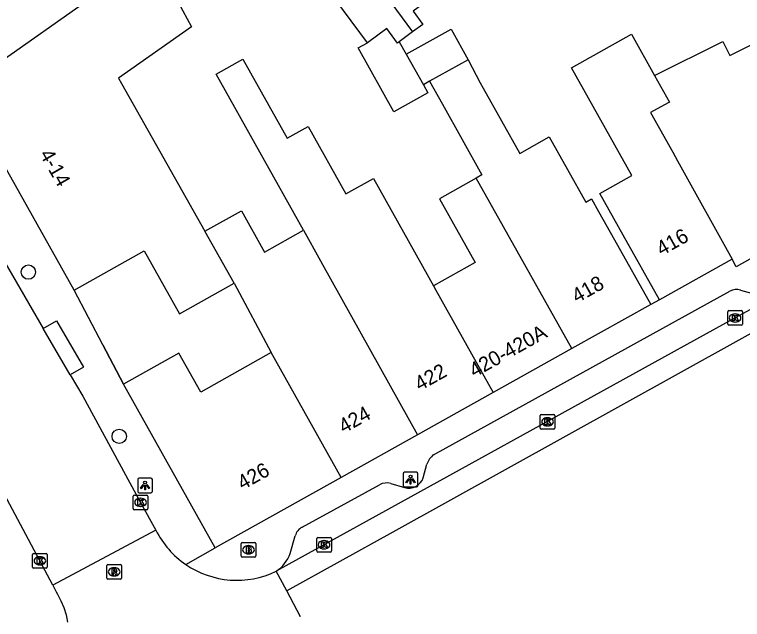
# Model space of a CAD drawing. Extents: x 159222 to 160346, y 381249 to 382166.
# Drawn here: x 159805.07 to 159854.8, y 381427.03 to 381468.35 of the extents above; entities that cross this region are included whole.
import ezdxf

# ---------------------------------------------------------------- set-up
doc = ezdxf.new("R2010")
doc.units = 0
for name, color, linetype in [('IMGEO_Boom', 7, 'Continuous'), ('IMGEO_Brandkraan', 7, 'Continuous'), ('IMGEO_Kolk', 7, 'Continuous'), ('IMGEO_Lichtpunt', 7, 'Continuous'), ('IMGEO_Muur', 7, 'Continuous'), ('IMGEO_Pand', 7, 'Continuous'), ('IMGEO_Pand_nummerreeks', 7, 'Continuous'), ('IMGEO_Rijbaan_lokaal_gesloten', 7, 'Continuous'), ('IMGEO_Rijbaan_lokaal_open', 7, 'Continuous'), ('IMGEO_Rioolput', 7, 'Continuous'), ('IMGEO_Voetpad_open', 7, 'Continuous')]:
    doc.layers.add(name, color=color, linetype=linetype)

msp = doc.modelspace()

# ---------------------------------------------------------------- linework, layer by layer
at = {"layer": 'IMGEO_Boom'}
for centre in [(159806.011, 381450.757), (159812.219, 381439.535)]:
    msp.add_circle(centre, 0.489, dxfattribs=at)
at = {"layer": 'IMGEO_Brandkraan'}
for p, q in [((159820.548, 381431.362), (159820.548, 381432.214)), ((159820.623, 381432.288), (159821.475, 381432.288)), ((159821.036, 381432.068), (159821.061, 381432.068)), ((159821.549, 381432.214), (159821.549, 381431.362)), ((159821.059, 381431.508), (159821.034, 381431.508)), ((159821.475, 381431.288), (159820.623, 381431.288))]:
    msp.add_line(p, q, dxfattribs=at)
for points in [[(159820.548, 381431.362), (159820.548, 381432.214)], [(159820.623, 381432.288), (159821.475, 381432.288)], [(159820.896, 381431.988), (159820.896, 381431.588), (159821.109, 381431.588)], [(159821.127, 381431.988), (159820.896, 381431.988)], [(159821.549, 381432.214), (159821.549, 381431.362)], [(159821.075, 381431.907), (159821.021, 381431.907), (159821.021, 381431.831)], [(159821.021, 381431.831), (159821.074, 381431.831)], [(159821.083, 381431.755), (159821.021, 381431.755), (159821.021, 381431.674)], [(159821.021, 381431.674), (159821.083, 381431.674)], [(159821.475, 381431.288), (159820.623, 381431.288)]]:
    msp.add_lwpolyline(points, dxfattribs=at)
for centre, radius, start, end in [((159820.625, 381432.212), 0.0765, 91.552, 178.448), ((159820.625, 381432.212), 0.0765, 91.552, 178.448), ((159821.131, 381431.843), 0.145, 59.4692, 91.5367), ((159821.156, 381431.89), 0.0922, 285.5137, 58.1501), ((159821.473, 381432.212), 0.0765, 1.552, 88.448), ((159821.473, 381432.212), 0.0765, 1.552, 88.448), ((159821.076, 381431.869), 0.0379, 267.8285, 90.9355), ((159821.084, 381431.714), 0.0404, 269.8759, 90.5077), ((159821.115, 381431.839), 0.251, 268.6676, 293.5347), ((159821.161, 381431.698), 0.105, 301.3115, 78.989), ((159820.625, 381431.364), 0.0765, 181.552, 268.448), ((159820.625, 381431.364), 0.0765, 181.552, 268.448), ((159821.473, 381431.364), 0.0765, 271.552, 358.448), ((159821.473, 381431.364), 0.0765, 271.552, 358.448)]:
    msp.add_arc(centre, radius, start, end, dxfattribs=at)
for centre, major_axis, ratio, start_param, end_param in [((159821.035, 381431.788), (-0.387, 0.002), 0.722429, 4.712389, 7.853982), ((159821.06, 381431.788), (-0.39, 0.002), 0.717154, 1.570796, 4.712389)]:
    msp.add_ellipse(centre, major_axis=major_axis, ratio=ratio, start_param=start_param, end_param=end_param, dxfattribs=at)
at = {"layer": 'IMGEO_Kolk'}
for p, q in [((159853.797, 381447.198), (159853.797, 381448.05)), ((159853.872, 381448.124), (159854.724, 381448.124)), ((159854.285, 381447.904), (159854.31, 381447.904)), ((159854.798, 381448.05), (159854.798, 381447.198)), ((159854.724, 381447.124), (159853.872, 381447.124)), ((159854.308, 381447.344), (159854.283, 381447.344)), ((159840.984, 381440.098), (159840.984, 381440.95)), ((159841.059, 381441.024), (159841.911, 381441.024)), ((159841.985, 381440.95), (159841.985, 381440.098)), ((159841.472, 381440.804), (159841.497, 381440.804)), ((159841.911, 381440.024), (159841.059, 381440.024)), ((159841.495, 381440.244), (159841.47, 381440.244)), ((159813.178, 381434.599), (159813.178, 381435.451)), ((159813.253, 381435.525), (159814.105, 381435.525)), ((159814.179, 381435.451), (159814.179, 381434.599)), ((159813.666, 381435.305), (159813.691, 381435.305)), ((159814.105, 381434.525), (159813.253, 381434.525)), ((159813.689, 381434.745), (159813.664, 381434.745)), ((159825.71, 381431.705), (159825.71, 381432.557)), ((159825.785, 381432.631), (159826.637, 381432.631)), ((159826.711, 381432.557), (159826.711, 381431.705)), ((159826.198, 381432.411), (159826.223, 381432.411)), ((159806.369, 381431.535), (159807.221, 381431.535)), ((159826.637, 381431.631), (159825.785, 381431.631)), ((159826.221, 381431.851), (159826.196, 381431.851)), ((159806.294, 381430.609), (159806.294, 381431.461)), ((159806.782, 381431.315), (159806.807, 381431.315)), ((159807.295, 381431.461), (159807.295, 381430.609)), ((159807.221, 381430.535), (159806.369, 381430.535)), ((159806.805, 381430.755), (159806.78, 381430.755))]:
    msp.add_line(p, q, dxfattribs=at)
for points in [[(159853.797, 381447.198), (159853.797, 381448.05)], [(159853.872, 381448.124), (159854.724, 381448.124)], [(159854.798, 381448.05), (159854.798, 381447.198)], [(159854.118, 381447.824), (159854.241, 381447.824), (159854.241, 381447.673), (159854.371, 381447.824), (159854.535, 381447.824), (159854.389, 381447.673), (159854.542, 381447.424), (159854.39, 381447.424), (159854.305, 381447.588), (159854.241, 381447.521), (159854.241, 381447.424), (159854.118, 381447.424), (159854.118, 381447.824)], [(159854.724, 381447.124), (159853.872, 381447.124)], [(159840.984, 381440.098), (159840.984, 381440.95)], [(159841.059, 381441.024), (159841.911, 381441.024)], [(159841.985, 381440.95), (159841.985, 381440.098)], [(159841.305, 381440.724), (159841.428, 381440.724), (159841.428, 381440.573), (159841.558, 381440.724), (159841.722, 381440.724), (159841.576, 381440.573), (159841.729, 381440.324), (159841.577, 381440.324), (159841.492, 381440.488), (159841.428, 381440.421), (159841.428, 381440.324), (159841.305, 381440.324), (159841.305, 381440.724)], [(159841.911, 381440.024), (159841.059, 381440.024)], [(159813.178, 381434.599), (159813.178, 381435.451)], [(159813.253, 381435.525), (159814.105, 381435.525)], [(159814.179, 381435.451), (159814.179, 381434.599)], [(159813.499, 381435.225), (159813.622, 381435.225), (159813.622, 381435.074), (159813.752, 381435.225), (159813.916, 381435.225), (159813.77, 381435.074), (159813.923, 381434.825), (159813.771, 381434.825), (159813.686, 381434.989), (159813.622, 381434.922), (159813.622, 381434.825), (159813.499, 381434.825), (159813.499, 381435.225)], [(159814.105, 381434.525), (159813.253, 381434.525)], [(159825.71, 381431.705), (159825.71, 381432.557)], [(159825.785, 381432.631), (159826.637, 381432.631)], [(159826.711, 381432.557), (159826.711, 381431.705)], [(159826.031, 381432.331), (159826.154, 381432.331), (159826.154, 381432.18), (159826.284, 381432.331), (159826.448, 381432.331), (159826.302, 381432.18), (159826.455, 381431.931), (159826.303, 381431.931), (159826.218, 381432.095), (159826.154, 381432.028), (159826.154, 381431.931), (159826.031, 381431.931), (159826.031, 381432.331)], [(159806.369, 381431.535), (159807.221, 381431.535)], [(159826.637, 381431.631), (159825.785, 381431.631)], [(159806.294, 381430.609), (159806.294, 381431.461)], [(159806.615, 381431.235), (159806.738, 381431.235), (159806.738, 381431.084), (159806.868, 381431.235), (159807.032, 381431.235), (159806.886, 381431.084), (159807.039, 381430.835), (159806.887, 381430.835), (159806.802, 381430.999), (159806.738, 381430.932), (159806.738, 381430.835), (159806.615, 381430.835), (159806.615, 381431.235)], [(159807.295, 381431.461), (159807.295, 381430.609)], [(159807.221, 381430.535), (159806.369, 381430.535)]]:
    msp.add_lwpolyline(points, dxfattribs=at)
for centre, start, end in [((159853.874, 381448.048), 91.552, 178.448), ((159853.874, 381448.048), 91.552, 178.448), ((159854.722, 381448.048), 1.552, 88.448), ((159854.722, 381448.048), 1.552, 88.448), ((159853.874, 381447.2), 181.552, 268.448), ((159853.874, 381447.2), 181.552, 268.448), ((159854.722, 381447.2), 271.552, 358.448), ((159854.722, 381447.2), 271.552, 358.448), ((159841.061, 381440.948), 91.552, 178.448), ((159841.061, 381440.948), 91.552, 178.448), ((159841.909, 381440.948), 1.552, 88.448), ((159841.909, 381440.948), 1.552, 88.448), ((159841.061, 381440.1), 181.552, 268.448), ((159841.061, 381440.1), 181.552, 268.448), ((159841.909, 381440.1), 271.552, 358.448), ((159841.909, 381440.1), 271.552, 358.448), ((159813.255, 381435.449), 91.552, 178.448), ((159813.255, 381435.449), 91.552, 178.448), ((159814.103, 381435.449), 1.552, 88.448), ((159814.103, 381435.449), 1.552, 88.448), ((159813.255, 381434.601), 181.552, 268.448), ((159813.255, 381434.601), 181.552, 268.448), ((159814.103, 381434.601), 271.552, 358.448), ((159814.103, 381434.601), 271.552, 358.448), ((159825.787, 381432.555), 91.552, 178.448), ((159825.787, 381432.555), 91.552, 178.448), ((159826.635, 381432.555), 1.552, 88.448), ((159826.635, 381432.555), 1.552, 88.448), ((159806.371, 381431.459), 91.552, 178.448), ((159806.371, 381431.459), 91.552, 178.448), ((159807.219, 381431.459), 1.552, 88.448), ((159807.219, 381431.459), 1.552, 88.448), ((159825.787, 381431.707), 181.552, 268.448), ((159825.787, 381431.707), 181.552, 268.448), ((159826.635, 381431.707), 271.552, 358.448), ((159826.635, 381431.707), 271.552, 358.448), ((159806.371, 381430.611), 181.552, 268.448), ((159806.371, 381430.611), 181.552, 268.448), ((159807.219, 381430.611), 271.552, 358.448), ((159807.219, 381430.611), 271.552, 358.448)]:
    msp.add_arc(centre, 0.0765, start, end, dxfattribs=at)
for centre, major_axis, ratio, start_param, end_param in [((159854.284, 381447.624), (-0.387, 0.002), 0.722429, 4.712389, 7.853982), ((159854.309, 381447.624), (-0.39, 0.002), 0.717154, 1.570796, 4.712389), ((159841.471, 381440.524), (-0.387, 0.002), 0.722429, 4.712389, 7.853982), ((159841.496, 381440.524), (-0.39, 0.002), 0.717154, 1.570796, 4.712389), ((159813.665, 381435.025), (-0.387, 0.002), 0.722429, 4.712389, 7.853982), ((159813.69, 381435.025), (-0.39, 0.002), 0.717154, 1.570796, 4.712389), ((159826.197, 381432.131), (-0.387, 0.002), 0.722429, 4.712389, 7.853982), ((159826.222, 381432.131), (-0.39, 0.002), 0.717154, 1.570796, 4.712389), ((159806.781, 381431.035), (-0.387, 0.002), 0.722429, 4.712389, 7.853982), ((159806.806, 381431.035), (-0.39, 0.002), 0.717154, 1.570796, 4.712389)]:
    msp.add_ellipse(centre, major_axis=major_axis, ratio=ratio, start_param=start_param, end_param=end_param, dxfattribs=at)
at = {"layer": 'IMGEO_Lichtpunt'}
for p, q in [((159831.625, 381436.986), (159831.625, 381436.179)), ((159831.625, 381436.986), (159831.625, 381436.179)), ((159832.527, 381437.081), (159831.719, 381437.081)), ((159832.527, 381437.081), (159831.719, 381437.081)), ((159832.621, 381436.179), (159832.621, 381436.986)), ((159832.621, 381436.179), (159832.621, 381436.986)), ((159813.486, 381436.585), (159813.486, 381435.778)), ((159813.486, 381436.585), (159813.486, 381435.778)), ((159814.388, 381436.68), (159813.58, 381436.68)), ((159814.388, 381436.68), (159813.58, 381436.68)), ((159814.482, 381435.778), (159814.482, 381436.585)), ((159814.482, 381435.778), (159814.482, 381436.585)), ((159831.719, 381436.085), (159832.527, 381436.085)), ((159831.719, 381436.085), (159832.527, 381436.085)), ((159813.58, 381435.684), (159814.388, 381435.684)), ((159813.58, 381435.684), (159814.388, 381435.684))]:
    msp.add_line(p, q, dxfattribs=at)
for points in [[(159831.999, 381436.65), (159832.038, 381436.622), (159831.85, 381436.36), (159831.812, 381436.387), (159831.999, 381436.65)], [(159832.101, 381436.602), (159832.148, 381436.602), (159832.148, 381436.28), (159832.101, 381436.28), (159832.101, 381436.602)], [(159832.211, 381436.622), (159832.249, 381436.649), (159832.436, 381436.387), (159832.397, 381436.359), (159832.211, 381436.622)], [(159813.86, 381436.249), (159813.899, 381436.221), (159813.711, 381435.959), (159813.673, 381435.986), (159813.86, 381436.249)], [(159813.962, 381436.201), (159814.009, 381436.201), (159814.009, 381435.879), (159813.962, 381435.879), (159813.962, 381436.201)], [(159814.072, 381436.221), (159814.11, 381436.248), (159814.297, 381435.986), (159814.258, 381435.958), (159814.072, 381436.221)]]:
    msp.add_lwpolyline(points, dxfattribs=at)
for centre in [(159813.985, 381436.383), (159832.124, 381436.784)]:
    msp.add_circle(centre, 0.0994, dxfattribs=at)
for centre, start, end in [((159831.719, 381436.986), 90, 180), ((159831.719, 381436.986), 90, 180), ((159832.527, 381436.986), 0, 90), ((159832.527, 381436.986), 0, 90), ((159813.58, 381436.585), 90, 180), ((159813.58, 381436.585), 90, 180), ((159814.388, 381436.585), 0, 90), ((159814.388, 381436.585), 0, 90), ((159831.719, 381436.179), 180, 270), ((159831.719, 381436.179), 180, 270), ((159832.527, 381436.179), 270, 0), ((159832.527, 381436.179), 270, 360), ((159813.58, 381435.778), 180, 270), ((159813.58, 381435.778), 180, 270), ((159814.388, 381435.778), 270, 0), ((159814.388, 381435.778), 270, 360)]:
    msp.add_arc(centre, 0.0946, start, end, dxfattribs=at)
at = {"layer": 'IMGEO_Muur'}
msp.add_lwpolyline([(159811.095, 381445.788), (159812.502, 381443.091)], dxfattribs=at)
at = {"layer": 'IMGEO_Pand'}
for points in [[(159827.726, 381482.02), (159830.694, 381477.997), (159832.507, 381475.538), (159830.34, 381473.939), (159833.583, 381469.543), (159832.295, 381468.592), (159832.964, 381467.684), (159832.265, 381467.168)], [(159823.57, 381478.954), (159832.265, 381467.168)], [(159829.187, 381466.416), (159825.903, 381470.868), (159824.1, 381469.538), (159822.383, 381471.865), (159819.415, 381475.889)], [(159801.406, 381463.25), (159812.627, 381471.155), (159814.489, 381472.466)], [(159814.489, 381472.466), (159816.869, 381468.069), (159817.166, 381467.521), (159812.169, 381464), (159812.366, 381463.651), (159818.061, 381453.549)], [(159848.795, 381464.192), (159853.466, 381466.505), (159853.934, 381465.56), (159858.962, 381468.051)], [(159831.354, 381466.497), (159831.235, 381466.409), (159830.51, 381467.392), (159829.187, 381466.416)], [(159831.834, 381465.639), (159834.899, 381467.351), (159836.062, 381465.268)], [(159832.265, 381467.168), (159831.354, 381466.497)], [(159849.129, 381448.874), (159846.651, 381453.291), (159845.06, 381456.136), (159847.237, 381457.361), (159843.123, 381464.717), (159847.22, 381467.008), (159848.795, 381464.192)], [(159832.997, 381463.556), (159833.302, 381463.01), (159830.983, 381461.715), (159828.551, 381466.069), (159829.187, 381466.416)], [(159831.354, 381466.497), (159831.834, 381465.639)], [(159824.805, 381453.612), (159818.841, 381464.29), (159820.666, 381465.309), (159823.686, 381459.901), (159825.131, 381460.708), (159827.702, 381456.104), (159829.584, 381457.155), (159833.686, 381449.818)], [(159831.834, 381465.639), (159832.997, 381463.556)], [(159836.062, 381465.268), (159833.421, 381463.793)], [(159836.062, 381465.268), (159836.889, 381463.684), (159837.089, 381463.329), (159839.595, 381458.862), (159841.604, 381459.989), (159844.1, 381455.542), (159844.485, 381455.758), (159844.963, 381454.907), (159846.058, 381452.956), (159848.535, 381448.542)], [(159848.795, 381464.192), (159849.812, 381462.373), (159849.721, 381462.322), (159848.527, 381461.654), (159850.045, 381458.941), (159850.369, 381458.359), (159854.096, 381451.65)], [(159833.421, 381463.793), (159832.997, 381463.556)], [(159833.421, 381463.793), (159834.299, 381462.228), (159837.004, 381457.408), (159836.601, 381457.182)], [(159809.148, 381449.52), (159801.406, 381463.25)], [(159836.601, 381457.182), (159834.092, 381455.774), (159836.537, 381451.418), (159833.686, 381449.818)], [(159843.148, 381445.532), (159836.601, 381457.182)], [(159864.978, 381457.068), (159854.366, 381451.122), (159854.096, 381451.65)], [(159818.061, 381453.549), (159820.574, 381454.952), (159822.15, 381452.13), (159824.805, 381453.612)], [(159820.065, 381449.995), (159818.061, 381453.549)], [(159824.805, 381453.612), (159825.975, 381451.518), (159826.115, 381451.267), (159832.608, 381439.641)], [(159809.148, 381449.52), (159813.913, 381452.207), (159816.345, 381447.896), (159820.065, 381449.995)], [(159854.096, 381451.65), (159849.129, 381448.874)], [(159820.065, 381449.995), (159822.604, 381445.257)], [(159833.686, 381449.818), (159833.844, 381449.534), (159837.763, 381442.522)], [(159848.535, 381448.542), (159843.148, 381445.532)], [(159843.148, 381445.532), (159837.763, 381442.522)], [(159822.604, 381445.257), (159817.794, 381442.558), (159816.299, 381445.222), (159812.502, 381443.091)], [(159827.374, 381436.716), (159822.604, 381445.257)], [(159818.776, 381431.911), (159812.502, 381443.091)], [(159837.763, 381442.522), (159832.608, 381439.641)], [(159832.608, 381439.641), (159827.374, 381436.716)], [(159827.374, 381436.716), (159818.776, 381431.911)]]:
    msp.add_lwpolyline(points, dxfattribs=at)
at = {"layer": 'IMGEO_Rijbaan_lokaal_gesloten'}
for points in [[(159985.577, 381518.699), (159980.645, 381515.791), (159956.076, 381502.58), (159939.951, 381494.362), (159923.443, 381485.375), (159911.619, 381478.616), (159897.952, 381470.628), (159877.989, 381459.107), (159830.923, 381432.992), (159823.666, 381428.97)], [(159799.461, 381459.93), (159807.03, 381446.91)], [(159807.676, 381429.366), (159801.407, 381441.063), (159794.594, 381452.576), (159793.382, 381454.313)], [(159857.362, 381449.298), (159854.294, 381447.623), (159822.941, 381430.317)], [(159808.873, 381443.746), (159807.03, 381446.91)], [(159808.873, 381443.746), (159809.72, 381442.273), (159813.675, 381435.025), (159814.727, 381433.117)]]:
    msp.add_lwpolyline(points, dxfattribs=at)
at = {"layer": 'IMGEO_Rijbaan_lokaal_open'}
for points in [[(159814.727, 381433.117), (159807.676, 381429.366)], [(159823.666, 381428.97), (159822.941, 381430.317)], [(159807.676, 381429.366), (159807.913, 381428.902), (159807.997, 381428.762), (159808.235, 381428.306), (159808.432, 381427.832), (159808.585, 381427.342), (159808.694, 381426.84)], [(159824.612, 381427.213), (159824.612, 381427.213), (159823.666, 381428.97)]]:
    msp.add_lwpolyline(points, dxfattribs=at)
for centre, radius, start, end in [((159820.252, 381435.883), 6.179, 206.5963, 235.6643), ((159820.255, 381435.887), 6.184, 235.662, 295.7422)]:
    msp.add_arc(centre, radius, start, end, dxfattribs=at)
at = {"layer": 'IMGEO_Rioolput'}
for p, q in [((159811.369, 381429.852), (159811.369, 381430.704)), ((159811.444, 381430.778), (159812.296, 381430.778)), ((159811.857, 381430.558), (159811.882, 381430.558)), ((159812.37, 381430.704), (159812.37, 381429.852)), ((159811.88, 381429.998), (159811.855, 381429.998)), ((159812.296, 381429.778), (159811.444, 381429.778))]:
    msp.add_line(p, q, dxfattribs=at)
for points in [[(159811.369, 381429.852), (159811.369, 381430.704)], [(159811.444, 381430.778), (159812.296, 381430.778)], [(159811.958, 381430.476), (159811.706, 381430.478), (159811.706, 381430.078)], [(159812.37, 381430.704), (159812.37, 381429.852)], [(159811.706, 381430.078), (159811.83, 381430.078), (159811.83, 381430.24), (159811.841, 381430.24)], [(159811.884, 381430.397), (159811.83, 381430.397), (159811.83, 381430.316)], [(159811.83, 381430.316), (159811.882, 381430.316)], [(159811.888, 381430.211), (159811.959, 381430.078), (159812.099, 381430.078), (159812.034, 381430.204)], [(159812.296, 381429.778), (159811.444, 381429.778)]]:
    msp.add_lwpolyline(points, dxfattribs=at)
for centre, radius, start, end in [((159811.446, 381430.702), 0.0765, 91.552, 178.448), ((159811.446, 381430.702), 0.0765, 91.552, 178.448), ((159811.957, 381430.366), 0.109, 350.3612, 89.416), ((159812.294, 381430.702), 0.0765, 1.552, 88.448), ((159812.294, 381430.702), 0.0765, 1.552, 88.448), ((159811.84, 381430.187), 0.0533, 26.0293, 88.6989), ((159811.866, 381430.505), 0.19, 274.7715, 282.9687), ((159811.89, 381430.301), 0.0964, 77.0061, 93.1865), ((159811.904, 381430.358), 0.0378, 276.6634, 79.6772), ((159811.955, 381430.366), 0.112, 277.5842, 350.9817), ((159811.939, 381430.151), 0.108, 29.5134, 73.7905), ((159811.446, 381429.854), 0.0765, 181.552, 268.448), ((159811.446, 381429.854), 0.0765, 181.552, 268.448), ((159812.294, 381429.854), 0.0765, 271.552, 358.448), ((159812.294, 381429.854), 0.0765, 271.552, 358.448)]:
    msp.add_arc(centre, radius, start, end, dxfattribs=at)
for centre, major_axis, ratio, start_param, end_param in [((159811.856, 381430.278), (-0.387, 0.002), 0.722429, 4.712389, 7.853982), ((159811.881, 381430.278), (-0.39, 0.002), 0.717154, 1.570796, 4.712389)]:
    msp.add_ellipse(centre, major_axis=major_axis, ratio=ratio, start_param=start_param, end_param=end_param, dxfattribs=at)
at = {"layer": 'IMGEO_Voetpad_open'}
for points in [[(159812.502, 381443.091), (159811.095, 381445.788), (159809.148, 381449.52)], [(159833.702, 381438.282), (159853.95, 381449.457)], [(159854.665, 381449.53), (159856.01, 381449.152)], [(159849.129, 381448.874), (159848.535, 381448.542)], [(159807.03, 381446.91), (159807.929, 381447.433), (159809.772, 381444.269), (159808.873, 381443.746)], [(159832.996, 381436.696), (159833.244, 381437.638)], [(159824.708, 381433.333), (159830.005, 381436.228)], [(159830.775, 381436.322), (159831.705, 381436.033)], [(159823.897, 381431.531), (159824.245, 381432.749)], [(159816.767, 381430.781), (159818.776, 381431.911)]]:
    msp.add_lwpolyline(points, dxfattribs=at)
for centre, radius, start, end in [((159854.401, 381448.58), 0.986, 74.4574, 117.2018), ((159834.633, 381437.135), 1.477, 129.0664, 160.0942), ((159831.995, 381437.056), 1.064, 254.16, 340.206), ((159830.508, 381435.31), 1.046, 75.2013, 118.719), ((159825.151, 381432.506), 0.938, 118.1747, 165.0099), ((159821.565, 381432.384), 2.484, 303.6563, 339.9043)]:
    msp.add_arc(centre, radius, start, end, dxfattribs=at)

# ---------------------------------------------------------------- texts
at = {"layer": 'IMGEO_Pand_nummerreeks'}
for s, rotation, p in [('4-14', 299.679, (159806.746, 381458.817)), ('416', 29.1979, (159849.269, 381451.839)), ('418', 29.1979, (159843.492, 381448.61)), ('420-420A', 29.2037, (159836.482, 381443.524)), ('422', 29.1979, (159832.75, 381442.607)), ('424', 29.1979, (159827.558, 381439.705)), ('426', 29.1989, (159820.642, 381435.841))]:
    msp.add_text(s, height=1, rotation=rotation, dxfattribs=at).set_placement(p)

doc.saveas('drawing.dxf')
